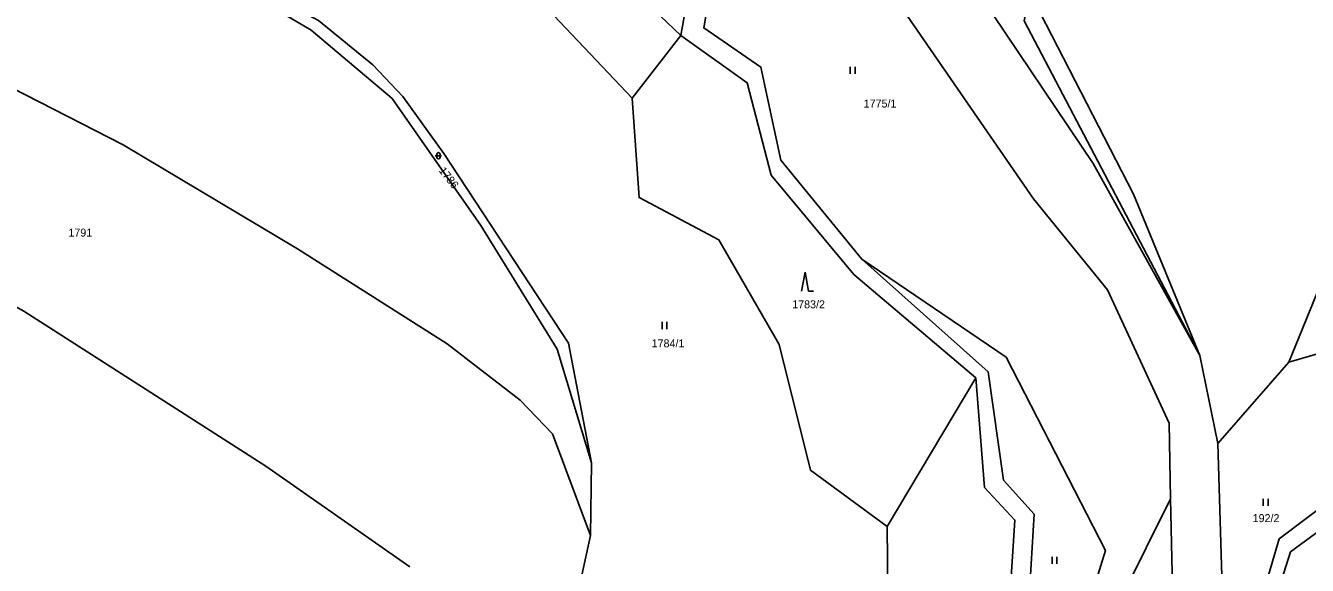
# Model space of a CAD drawing. Extents: x -725728 to -720881, y -1068679 to -1063504.
# Drawn here: x -722836.4 to -722564.1, y -1066407.6 to -1066293 of the extents above; entities that cross this region are included whole.
import ezdxf

# ---------------------------------------------------------------- set-up
doc = ezdxf.new("R2010")
doc.units = 0
for name, color, linetype in [('Hranice parcel', 7, 'Continuous'), ('Parcelní čísla', 7, 'Continuous'), ('Značky kultur', 7, 'Continuous')]:
    doc.layers.add(name, color=color, linetype=linetype)

# ---------------------------------------------------------------- blocks, each defined once
blk = doc.blocks.new('3.06_1')
at = {"layer": 'Značky kultur'}
for p, q in [((-0.051, 0), (-0.051, 0.15)), ((0.049, 0), (0.049, 0.15))]:
    blk.add_line(p, q, dxfattribs=at)
blk = doc.blocks.new('3.08_2')
at = {"layer": 'Značky kultur'}
for p, q in [((0, 0.4), (-0.075, 0)), ((0.075, 0), (0, 0.4)), ((0.075, 0), (0.175, 0))]:
    blk.add_line(p, q, dxfattribs=at)
blk = doc.blocks.new('3.16_4')
at = {"layer": 'Značky kultur'}
for p, q in [((-0.067, 0.067), (0.067, 0.067)), ((-0.034, 0.101), (-0.034, 0.033)), ((0.033, 0.033), (0.033, 0.101))]:
    blk.add_line(p, q, dxfattribs=at)
for centre, start, end in [((0, 0.1), 0, 180), ((0, 0.033), 180, 359.9879)]:
    blk.add_arc(centre, 0.0335, start, end, dxfattribs=at)

msp = doc.modelspace()

# ---------------------------------------------------------------- linework, layer by layer
at = {"layer": 'Hranice parcel'}
for p, q in [((-722697.23, -1066295.1), (-722748.1, -1066246.25)), ((-722697.23, -1066295.1), (-722707.56, -1066308.39)), ((-722583.12, -1066381.74), (-722586.94, -1066363.07)), ((-722561.44, -1066362.6), (-722568.06, -1066364.51)), ((-722568.06, -1066364.51), (-722583.12, -1066381.74)), ((-722653.4, -1066399.38), (-722634.55, -1066367.8)), ((-722716.18, -1066385.85), (-722716.4, -1066401.26))]:
    msp.add_line(p, q, dxfattribs=at)
for points in [[(-722701.57, -1066139.06), (-722699.01, -1066159.99), (-722700.76, -1066181.17), (-722695.19, -1066195.16), (-722649.46, -1066262.94), (-722609.63, -1066322.3), (-722586.94, -1066363.07)], [(-722721.98, -1066235), (-722709.15, -1066235.11), (-722699.73, -1066240.9), (-722687.58, -1066265.67), (-722692.35, -1066293.5), (-722680.2, -1066301.8), (-722676, -1066321.56), (-722658.74, -1066342.58)], [(-722593.17, -1066393.48), (-722593.51, -1066377.42), (-722606.56, -1066349.15), (-722622.3, -1066329.76), (-722688.6, -1066233.67)], [(-722727.47, -1066237.36), (-722726.22, -1066239.01), (-722712.01, -1066238.95), (-722702.17, -1066244.47), (-722692.1, -1066266.38), (-722697.23, -1066295.1)], [(-722586.94, -1066363.07), (-722601.03, -1066328.82), (-722620.86, -1066290.28), (-722619.53, -1066283.51), (-722613.52, -1066278.45), (-722602.75, -1066273.11), (-722551.65, -1066251.84), (-722545.28, -1066247.18)], [(-722707.56, -1066308.39), (-722753.55, -1066259.76), (-722763.43, -1066254.65), (-722783.78, -1066257.33)], [(-722586.94, -1066363.07), (-722624.27, -1066291.98), (-722622.15, -1066280.95), (-722616.21, -1066274.79)], [(-722716.4, -1066401.26), (-722724.49, -1066379.73), (-722731.37, -1066372.52), (-722746.88, -1066360.61), (-722778.67, -1066340.39), (-722815.7, -1066318.31), (-722860.16, -1066295.57), (-722884.85, -1066286.28), (-722923.67, -1066279.28)], [(-722797.78, -1066280.93), (-722775.71, -1066293.94), (-722758.56, -1066308.47), (-722739.67, -1066335.47), (-722723.5, -1066361.7), (-722716.18, -1066385.85)], [(-722797.78, -1066280.93), (-722785.17, -1066285.95), (-722774.17, -1066291.93), (-722762.65, -1066301.33), (-722756.24, -1066308.06), (-722747.52, -1066320.17), (-722721.08, -1066360.41), (-722716.18, -1066385.85)], [(-722634.55, -1066367.8), (-722660.45, -1066345.85), (-722678.01, -1066324.74), (-722683.14, -1066305.15), (-722697.23, -1066295.1)], [(-722507.61, -1066304.03), (-722562.12, -1066349.87), (-722568.06, -1066364.51)], [(-722924.25, -1066309.26), (-722893.05, -1066322.38), (-722836.74, -1066353.63), (-722785.38, -1066386.57), (-722754.76, -1066407.95)], [(-722707.56, -1066308.39), (-722706.07, -1066329.51), (-722689.12, -1066338.52), (-722676.34, -1066360.76), (-722669.68, -1066387.41), (-722653.4, -1066399.38)], [(-722658.74, -1066342.58), (-722628.07, -1066363.44), (-722607.02, -1066404.49), (-722617.29, -1066437.43)], [(-722658.74, -1066342.58), (-722631.94, -1066366.56), (-722628.65, -1066389.51), (-722622.18, -1066396.78), (-722623.65, -1066421.53), (-722617.29, -1066437.43)], [(-722561.44, -1066362.6), (-722550.94, -1066376.01), (-722558.06, -1066392.95), (-722570.08, -1066401.97), (-722576.09, -1066422.23), (-722572.92, -1066438.69), (-722588.27, -1066450.4), (-722586.85, -1066465.76), (-722593.49, -1066468.92), (-722593.17, -1066473.51), (-722597.69, -1066475.18)], [(-722653.08, -1066486.56), (-722646.02, -1066457.65), (-722627.51, -1066447.66), (-722622.18, -1066436.98), (-722627.74, -1066421.19), (-722626.26, -1066398.01), (-722632.74, -1066391.08), (-722634.55, -1066367.8)], [(-722588.73, -1066470.96), (-722584.54, -1066468.38), (-722585.5, -1066452.93), (-722569.92, -1066440.1), (-722573.37, -1066422.58), (-722567.71, -1066404.79), (-722555.71, -1066395.96), (-722547.71, -1066376.64), (-722552.14, -1066371.09)], [(-722588.73, -1066470.96), (-722584.54, -1066468.38), (-722585.5, -1066452.93), (-722569.92, -1066440.1), (-722573.37, -1066422.58), (-722567.71, -1066404.79), (-722555.71, -1066395.96), (-722547.71, -1066376.64), (-722552.14, -1066371.09)], [(-722597.69, -1066475.18), (-722584.63, -1066418.85), (-722582.27, -1066409.93), (-722583.12, -1066381.74)], [(-722617.29, -1066437.43), (-722609.37, -1066430.84), (-722603.49, -1066414.14), (-722593.17, -1066393.48)], [(-722593.17, -1066393.48), (-722592.84, -1066409.3), (-722596.61, -1066429.49), (-722600.91, -1066440.8), (-722613.55, -1066481.02)], [(-722653.4, -1066399.38), (-722653.17, -1066420.84), (-722651.87, -1066446.24)], [(-722716.4, -1066401.26), (-722720.61, -1066420.43), (-722721.09, -1066422.64)]]:
    msp.add_lwpolyline(points, dxfattribs=at)

# ---------------------------------------------------------------- block references
at = {"layer": 'Značky kultur', "xscale": 10, "yscale": 10}
for name, p in [('3.06_1', (-722660.7, -1066303.26)), ('3.16_4', (-722748.69, -1066321.31)), ('3.08_2', (-722670.81, -1066349.38)), ('3.06_1', (-722700.64, -1066357.44)), ('3.06_1', (-722572.97, -1066394.99)), ('3.06_1', (-722617.84, -1066407.31))]:
    msp.add_blockref(name, p, dxfattribs=at)

# ---------------------------------------------------------------- texts
at = {"layer": 'Parcelní čísla'}
for s, p in [('1775/1', (-722658.37, -1066310.4)), ('1791', (-722827.3, -1066337.81)), ('1783/2', (-722673.55, -1066353.04)), ('1784/1', (-722703.41, -1066361.33)), ('192/2', (-722575.74, -1066398.45))]:
    msp.add_text(s, height=1.7, dxfattribs=at).set_placement(p)
msp.add_text('1786', height=1.7, rotation=308, dxfattribs=at).set_placement((-722748.72, -1066323.83))

doc.saveas('drawing.dxf')
